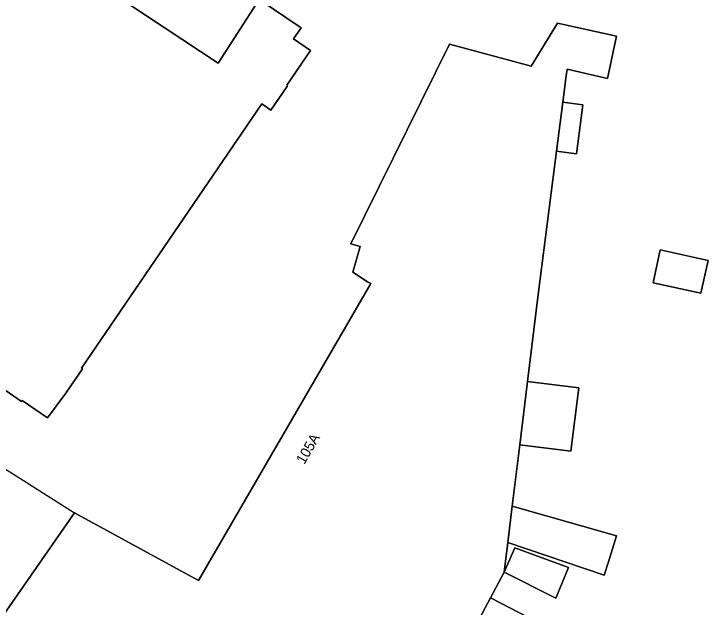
# Model space of a CAD drawing. Extents: x 160349 to 161355, y 381727 to 382854.
# Drawn here: x 160806.8 to 160874.8, y 382547.4 to 382605.5 of the extents above; entities that cross this region are included whole.
import ezdxf

# ---------------------------------------------------------------- set-up
doc = ezdxf.new("R2010")
doc.units = 0
for name, color, linetype in [('IMGEO_Erf', 7, 'Continuous'), ('IMGEO_Hek', 7, 'Continuous'), ('IMGEO_Pand', 7, 'Continuous'), ('IMGEO_Pand_nummerreeks', 7, 'Continuous')]:
    doc.layers.add(name, color=color, linetype=linetype)

msp = doc.modelspace()

# ---------------------------------------------------------------- linework, layer by layer
at = {"layer": 'IMGEO_Erf'}
for points in [[(160817.936, 382606.492), (160826.783, 382600.634), (160830.802, 382606.922), (160834.905, 382604.089), (160834.172, 382603.024), (160835.822, 382601.889), (160833.499, 382598.49), (160833.582, 382598.433), (160831.952, 382596.046), (160831.044, 382596.666), (160813.393, 382570.793), (160813.476, 382570.737), (160811.844, 382568.349), (160810.063, 382565.932), (160807.573, 382567.614), (160807.517, 382567.531), (160805.126, 382569.16)], [(160799.641, 382537.886), (160812.688, 382556.622), (160824.861, 382549.993), (160841.731, 382579.062), (160841.423, 382579.244), (160839.986, 382580.195), (160840.674, 382582.694), (160839.764, 382582.953), (160849.449, 382602.504), (160857.443, 382600.348), (160860.023, 382604.549), (160865.822, 382603.288), (160864.919, 382599.138), (160860.967, 382600.04), (160860.887, 382599.419), (160860.553, 382596.83), (160862.512, 382596.577), (160861.892, 382591.769), (160859.933, 382592.021), (160858.125, 382578.001), (160857.08, 382569.48), (160862.1, 382568.864), (160861.34, 382562.667), (160856.319, 382563.283), (160855.582, 382557.276), (160865.814, 382554.389), (160865.014, 382551.843), (160864.597, 382550.516), (160855.148, 382553.735), (160854.79, 382550.816), (160853.451, 382548.302), (160857.186, 382546.37)]]:
    msp.add_lwpolyline(points, dxfattribs=at)
for points in [[(160870.101, 382582.359), (160874.784, 382581.337), (160874.083, 382578.124), (160869.4, 382579.146)], [(160854.79, 382550.816), (160855.849, 382553.203), (160861.115, 382551.278), (160859.856, 382548.279)]]:
    msp.add_lwpolyline(points, close=True, dxfattribs=at)
at = {"layer": 'IMGEO_Hek'}
msp.add_lwpolyline([(160797.581, 382566.186), (160812.688, 382556.622)], dxfattribs=at)
at = {"layer": 'IMGEO_Pand'}
for points in [[(160831.044, 382596.666), (160831.952, 382596.046), (160833.582, 382598.433), (160833.499, 382598.49), (160835.822, 382601.889), (160834.172, 382603.024), (160834.905, 382604.089), (160830.802, 382606.922), (160826.783, 382600.634), (160817.936, 382606.492), (160806.866, 382613.823), (160802.971, 382607.941), (160797.407, 382599.539), (160786.003, 382582.317), (160794.525, 382576.507), (160805.126, 382569.16), (160807.517, 382567.531), (160807.573, 382567.614), (160810.063, 382565.932), (160811.844, 382568.349), (160813.476, 382570.737), (160813.393, 382570.793)], [(160860.553, 382596.83), (160859.933, 382592.021), (160861.892, 382591.769), (160862.512, 382596.577)], [(160870.101, 382582.359), (160869.4, 382579.146), (160874.083, 382578.124), (160874.784, 382581.337)], [(160857.08, 382569.48), (160856.319, 382563.283), (160861.34, 382562.667), (160862.1, 382568.864)], [(160855.582, 382557.276), (160855.148, 382553.735), (160864.597, 382550.516), (160865.014, 382551.843), (160865.814, 382554.389)], [(160854.79, 382550.816), (160859.856, 382548.279), (160861.115, 382551.278), (160855.849, 382553.203)], [(160848.091, 382538.24), (160851.934, 382536.216), (160854.587, 382541.344), (160857.186, 382546.37), (160853.451, 382548.302)]]:
    msp.add_lwpolyline(points, close=True, dxfattribs=at)
msp.add_lwpolyline([(160848.091, 382538.24), (160853.451, 382548.302), (160854.79, 382550.816), (160855.148, 382553.735), (160855.582, 382557.276), (160856.319, 382563.283), (160857.08, 382569.48), (160858.125, 382578.001), (160859.933, 382592.021), (160860.553, 382596.83), (160860.887, 382599.419), (160860.967, 382600.04), (160864.919, 382599.138), (160865.822, 382603.288), (160860.023, 382604.549), (160857.443, 382600.348), (160849.449, 382602.504), (160839.764, 382582.953), (160840.674, 382582.694), (160839.986, 382580.195), (160841.423, 382579.244), (160841.731, 382579.062), (160824.861, 382549.993), (160812.688, 382556.622), (160799.641, 382537.886)], dxfattribs=at)

# ---------------------------------------------------------------- texts
at = {"layer": 'IMGEO_Pand_nummerreeks'}
msp.add_text('105A', height=1, rotation=59.87409, dxfattribs=at).set_placement((160835.22, 382561.31))

doc.saveas('drawing.dxf')
